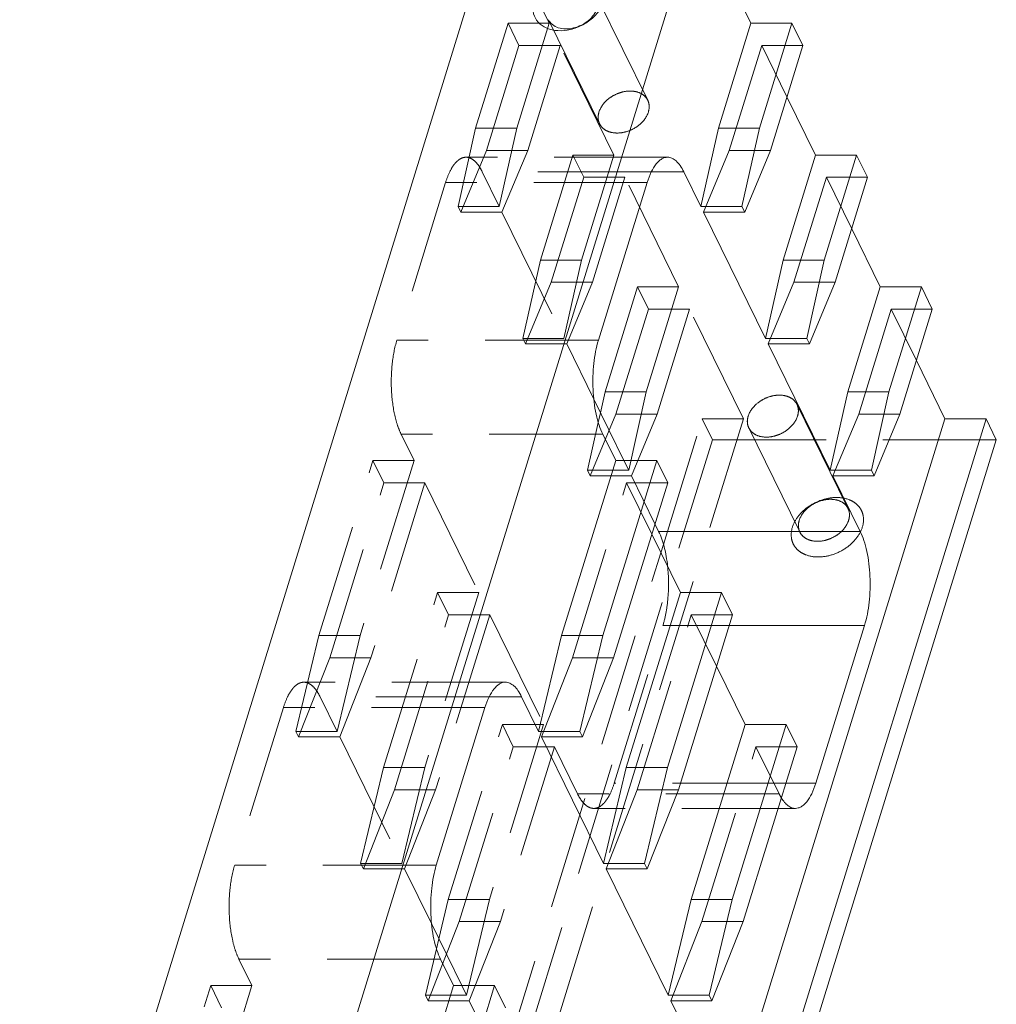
# Model space of a CAD drawing. Header units: millimetres. Extents: x 4497 to 11741, y 5958 to 12619.
# Tile 292 of 424: x 5677 to 5721, y 11470 to 11514. Entities that reach past the tile are written whole.
import ezdxf

# ---------------------------------------------------------------- set-up
doc = ezdxf.new("R2010")
doc.units = ezdxf.units.MM
doc.header["$LTSCALE"] = 0.8
doc.linetypes.add('HIDDEN', pattern=[9.525, 6.35, -3.175])
doc.layers.get('0').update_dxf_attribs({"linetype": 'CONTINUOUS', "lineweight": 0})
doc.layers.add('3', color=5, linetype='HIDDEN', lineweight=0)

msp = doc.modelspace()

# ---------------------------------------------------------------- linework, layer by layer
at = {"linetype": 'Continuous'}
for p, q in [((5698.589, 11518.997), (5677.287, 11450.064)), ((5686.314, 11450.064), (5707.615, 11518.997)), ((5710.025, 11514.086), (5707.615, 11518.997)), ((5708.573, 11509.386), (5710.025, 11514.086)), ((5711.867, 11514.086), (5710.025, 11514.086)), ((5710.415, 11509.386), (5711.867, 11514.086)), ((5712.355, 11513.092), (5711.867, 11514.086)), ((5710.903, 11508.392), (5712.355, 11513.092)), ((5712.923, 11508.181), (5711.644, 11510.788)), ((5707.788, 11505.88), (5708.573, 11509.386)), ((5708.573, 11509.386), (5710.415, 11509.386)), ((5710.415, 11509.386), (5709.63, 11505.88)), ((5709.752, 11505.631), (5710.903, 11508.392)), ((5711.471, 11503.481), (5712.923, 11508.181)), ((5714.765, 11508.181), (5712.923, 11508.181)), ((5713.313, 11503.481), (5714.765, 11508.181)), ((5715.253, 11507.186), (5714.765, 11508.181)), ((5707.025, 11507.434), (5705.574, 11507.434)), ((5707.788, 11505.88), (5707.025, 11507.434)), ((5713.801, 11502.486), (5715.253, 11507.186)), ((5705.384, 11506.949), (5703.205, 11499.899)), ((5707.788, 11505.88), (5709.63, 11505.88)), ((5709.752, 11505.631), (5709.63, 11505.88)), ((5710.685, 11499.975), (5707.91, 11505.631)), ((5709.752, 11505.631), (5707.91, 11505.631)), ((5715.821, 11502.276), (5714.542, 11504.883)), ((5710.685, 11499.975), (5711.471, 11503.481)), ((5711.471, 11503.481), (5713.313, 11503.481)), ((5713.313, 11503.481), (5712.528, 11499.975)), ((5712.65, 11499.726), (5713.801, 11502.486)), ((5714.369, 11497.576), (5715.821, 11502.276)), ((5717.663, 11502.276), (5715.821, 11502.276)), ((5716.211, 11497.576), (5717.663, 11502.276)), ((5718.151, 11501.281), (5717.663, 11502.276)), ((5716.699, 11496.581), (5718.151, 11501.281)), ((5710.685, 11499.975), (5712.528, 11499.975)), ((5712.65, 11499.726), (5712.528, 11499.975)), ((5713.583, 11494.069), (5710.808, 11499.726)), ((5712.65, 11499.726), (5710.808, 11499.726)), ((5718.719, 11496.37), (5717.439, 11498.978)), ((5713.583, 11494.069), (5714.369, 11497.576)), ((5714.369, 11497.576), (5716.211, 11497.576)), ((5716.211, 11497.576), (5715.426, 11494.069)), ((5702.997, 11497.248), (5704.344, 11494.503)), ((5703.195, 11496.213), (5703.292, 11496.647)), ((5715.548, 11493.821), (5716.699, 11496.581)), ((5702.864, 11445.062), (5718.719, 11496.37)), ((5704.706, 11445.062), (5720.561, 11496.37)), ((5720.561, 11496.37), (5718.719, 11496.37)), ((5721.019, 11495.438), (5720.561, 11496.37)), ((5703.394, 11495.684), (5703.974, 11494.503)), ((5721.019, 11495.438), (5699.596, 11426.113)), ((5701.553, 11486.67), (5703.974, 11494.503)), ((5703.395, 11486.67), (5705.816, 11494.503)), ((5705.816, 11494.503), (5703.974, 11494.503)), ((5706.304, 11493.508), (5705.816, 11494.503)), ((5713.583, 11494.069), (5715.426, 11494.069)), ((5715.548, 11493.821), (5713.705, 11493.821)), ((5714.926, 11491.334), (5713.705, 11493.821)), ((5715.548, 11493.821), (5715.426, 11494.069)), ((5703.883, 11485.675), (5706.304, 11493.508)), ((5705.735, 11491.668), (5705.899, 11491.334)), ((5705.592, 11491.205), (5706.871, 11488.598)), ((5714.926, 11491.334), (5705.899, 11491.334)), ((5705.998, 11490.377), (5706.113, 11490.747)), ((5704.451, 11480.764), (5706.871, 11488.598)), ((5706.293, 11480.764), (5708.714, 11488.598)), ((5708.714, 11488.598), (5706.871, 11488.598)), ((5709.202, 11487.603), (5708.714, 11488.598)), ((5706.781, 11479.77), (5709.202, 11487.603)), ((5715.114, 11487.119), (5709.052, 11487.119)), ((5712.936, 11480.07), (5715.114, 11487.119)), ((5700.526, 11482.38), (5701.553, 11486.67)), ((5701.553, 11486.67), (5703.395, 11486.67)), ((5703.395, 11486.67), (5702.368, 11482.38)), ((5702.49, 11482.131), (5703.883, 11485.675)), ((5708.49, 11485.3), (5709.769, 11482.692)), ((5699.763, 11483.934), (5698.312, 11483.934)), ((5700.526, 11482.38), (5699.763, 11483.934)), ((5698.122, 11483.449), (5695.943, 11476.399)), ((5700.526, 11482.38), (5702.368, 11482.38)), ((5702.49, 11482.131), (5702.368, 11482.38)), ((5707.349, 11474.859), (5709.769, 11482.692)), ((5709.191, 11474.859), (5711.611, 11482.692)), ((5711.611, 11482.692), (5709.769, 11482.692)), ((5712.1, 11481.698), (5711.611, 11482.692)), ((5703.423, 11476.475), (5700.648, 11482.131)), ((5702.49, 11482.131), (5700.648, 11482.131)), ((5709.679, 11473.865), (5712.1, 11481.698)), ((5703.423, 11476.475), (5704.451, 11480.764)), ((5704.451, 11480.764), (5706.293, 11480.764)), ((5706.293, 11480.764), (5705.266, 11476.475)), ((5705.388, 11476.226), (5706.781, 11479.77)), ((5712.936, 11480.07), (5711.596, 11480.07)), ((5703.423, 11476.475), (5705.266, 11476.475)), ((5705.388, 11476.226), (5703.546, 11476.226)), ((5706.321, 11470.57), (5703.546, 11476.226)), ((5705.388, 11476.226), (5705.266, 11476.475)), ((5706.321, 11470.57), (5707.349, 11474.859)), ((5707.349, 11474.859), (5709.191, 11474.859)), ((5709.191, 11474.859), (5708.164, 11470.57)), ((5695.735, 11473.748), (5697.082, 11471.003)), ((5708.286, 11470.321), (5709.679, 11473.865)), ((5695.951, 11472.648), (5696.057, 11473.092)), ((5696.132, 11472.184), (5696.712, 11471.003)), ((5694.17, 11462.778), (5696.712, 11471.003)), ((5696.012, 11462.778), (5698.554, 11471.003)), ((5698.554, 11471.003), (5696.712, 11471.003)), ((5699.042, 11470.009), (5698.554, 11471.003)), ((5706.321, 11470.57), (5708.164, 11470.57)), ((5708.286, 11470.321), (5708.164, 11470.57)), ((5708.286, 11470.321), (5706.443, 11470.321)), ((5707.664, 11467.834), (5706.443, 11470.321))]:
    msp.add_line(p, q, dxfattribs=at)
for points, knots in [([(5703.264, 11514.683), (5703.158, 11514.527), (5702.887, 11514.24), (5702.384, 11513.929), (5701.822, 11513.753), (5701.265, 11513.733), (5700.773, 11513.877), (5700.408, 11514.186), (5700.242, 11514.624), (5700.28, 11514.932), (5700.326, 11515.08)], [0, 0, 0, 0, 0.13624, 0.279783, 0.422375, 0.556079, 0.676175, 0.784055, 0.888306, 1, 1, 1, 1]), ([(5703.15, 11514.769), (5703.083, 11514.553), (5702.854, 11514.253), (5702.453, 11513.99), (5702.1, 11513.858), (5701.742, 11513.814), (5701.41, 11513.862), (5701.134, 11514.003), (5701.008, 11514.158), (5700.967, 11514.241)], [0, 0, 0, 0, 0.251314, 0.390661, 0.530399, 0.664044, 0.786814, 0.897484, 1, 1, 1, 1]), ([(5705.384, 11506.949), (5705.434, 11507.112), (5705.543, 11507.404), (5705.732, 11507.727), (5705.904, 11507.914), (5706.031, 11508.01), (5706.163, 11508.07), (5706.255, 11508.084), (5706.299, 11508.084)], [0, 0, 0, 0, 0.331873, 0.605598, 0.720577, 0.822461, 0.91409, 1, 1, 1, 1]), ([(5706.299, 11508.084), (5706.365, 11508.084), (5706.508, 11508.051), (5706.702, 11507.915), (5706.879, 11507.703), (5706.978, 11507.53), (5707.025, 11507.434)], [0, 0, 0, 0, 0.195453, 0.417885, 0.684135, 1, 1, 1, 1]), ([(5703.394, 11495.684), (5703.329, 11495.816), (5703.214, 11496.109), (5703.039, 11496.776), (5702.931, 11497.705), (5702.965, 11498.825), (5703.101, 11499.561), (5703.205, 11499.899)], [0, 0, 0, 0, 0.102659, 0.219309, 0.480863, 0.752693, 1, 1, 1, 1]), ([(5706.3, 11489.773), (5706.269, 11490.064), (5706.18, 11490.597), (5706.008, 11491.112), (5705.899, 11491.334)], [0, 0, 0, 0, 0.541617, 1, 1, 1, 1]), ([(5714.926, 11491.334), (5714.99, 11491.202), (5715.105, 11490.909), (5715.281, 11490.242), (5715.388, 11489.313), (5715.355, 11488.194), (5715.219, 11487.458), (5715.114, 11487.119)], [0, 0, 0, 0, 0.102659, 0.219309, 0.480863, 0.752693, 1, 1, 1, 1]), ([(5698.122, 11483.449), (5698.172, 11483.612), (5698.281, 11483.905), (5698.47, 11484.227), (5698.642, 11484.414), (5698.769, 11484.511), (5698.901, 11484.57), (5698.993, 11484.584), (5699.037, 11484.584)], [0, 0, 0, 0, 0.331873, 0.605598, 0.720577, 0.822461, 0.91409, 1, 1, 1, 1]), ([(5699.037, 11484.584), (5699.103, 11484.584), (5699.247, 11484.551), (5699.44, 11484.415), (5699.617, 11484.204), (5699.716, 11484.031), (5699.763, 11483.934)], [0, 0, 0, 0, 0.195453, 0.417885, 0.684135, 1, 1, 1, 1]), ([(5712.936, 11480.07), (5712.886, 11479.906), (5712.776, 11479.614), (5712.587, 11479.291), (5712.416, 11479.105), (5712.289, 11479.008), (5712.157, 11478.948), (5712.065, 11478.934), (5712.021, 11478.934)], [0, 0, 0, 0, 0.331873, 0.605598, 0.720577, 0.822461, 0.91409, 1, 1, 1, 1]), ([(5712.021, 11478.934), (5711.965, 11478.934), (5711.846, 11478.957), (5711.68, 11479.054), (5711.525, 11479.207), (5711.436, 11479.335), (5711.392, 11479.406)], [0, 0, 0, 0, 0.20548, 0.431996, 0.694332, 1, 1, 1, 1]), ([(5696.132, 11472.184), (5696.067, 11472.316), (5695.953, 11472.61), (5695.777, 11473.276), (5695.669, 11474.205), (5695.703, 11475.325), (5695.839, 11476.061), (5695.943, 11476.399)], [0, 0, 0, 0, 0.102659, 0.219309, 0.480863, 0.752693, 1, 1, 1, 1])]:
    msp.add_open_spline(points, degree=3, knots=knots, dxfattribs=at)
at = {"layer": '3'}
for p, q in [((5700.999, 11514.086), (5698.589, 11518.997)), ((5705.409, 11510.636), (5703.122, 11515.298)), ((5697.704, 11509.386), (5699.157, 11514.086)), ((5699.157, 11514.086), (5699.645, 11513.092)), ((5700.999, 11514.086), (5699.157, 11514.086)), ((5700.999, 11514.086), (5699.546, 11509.386)), ((5703.255, 11509.579), (5700.967, 11514.241)), ((5698.192, 11508.392), (5699.645, 11513.092)), ((5699.645, 11513.092), (5701.487, 11513.092)), ((5701.487, 11513.092), (5700.034, 11508.392)), ((5703.897, 11508.181), (5701.487, 11513.092)), ((5709.061, 11508.392), (5710.513, 11513.092)), ((5711.644, 11510.788), (5710.513, 11513.092)), ((5710.513, 11513.092), (5712.355, 11513.092)), ((5696.919, 11505.88), (5697.704, 11509.386)), ((5697.704, 11509.386), (5699.546, 11509.386)), ((5699.546, 11509.386), (5698.761, 11505.88)), ((5698.192, 11508.392), (5697.041, 11505.631)), ((5700.034, 11508.392), (5698.192, 11508.392)), ((5698.883, 11505.631), (5700.034, 11508.392)), ((5709.061, 11508.392), (5707.91, 11505.631)), ((5710.903, 11508.392), (5709.061, 11508.392)), ((5706.299, 11508.084), (5697.272, 11508.084)), ((5700.602, 11503.481), (5702.055, 11508.181)), ((5702.055, 11508.181), (5702.543, 11507.186)), ((5703.897, 11508.181), (5702.055, 11508.181)), ((5703.897, 11508.181), (5702.444, 11503.481)), ((5697.999, 11507.434), (5698.761, 11505.88)), ((5705.574, 11507.434), (5697.999, 11507.434)), ((5701.09, 11502.486), (5702.543, 11507.186)), ((5702.543, 11507.186), (5704.385, 11507.186)), ((5704.385, 11507.186), (5702.932, 11502.486)), ((5706.795, 11502.276), (5704.385, 11507.186)), ((5711.959, 11502.486), (5713.411, 11507.186)), ((5714.542, 11504.883), (5713.411, 11507.186)), ((5713.411, 11507.186), (5715.253, 11507.186)), ((5696.357, 11506.949), (5694.179, 11499.899)), ((5705.384, 11506.949), (5696.357, 11506.949)), ((5696.919, 11505.88), (5697.041, 11505.631)), ((5696.919, 11505.88), (5698.761, 11505.88)), ((5698.883, 11505.631), (5697.041, 11505.631)), ((5698.883, 11505.631), (5701.659, 11499.975)), ((5699.817, 11499.975), (5700.602, 11503.481)), ((5700.602, 11503.481), (5702.444, 11503.481)), ((5702.444, 11503.481), (5701.659, 11499.975)), ((5701.09, 11502.486), (5699.939, 11499.726)), ((5702.932, 11502.486), (5701.09, 11502.486)), ((5701.781, 11499.726), (5702.932, 11502.486)), ((5703.5, 11497.576), (5704.953, 11502.276)), ((5704.953, 11502.276), (5705.441, 11501.281)), ((5706.795, 11502.276), (5704.953, 11502.276)), ((5706.795, 11502.276), (5705.342, 11497.576)), ((5711.959, 11502.486), (5710.808, 11499.726)), ((5713.801, 11502.486), (5711.959, 11502.486)), ((5703.988, 11496.581), (5705.441, 11501.281)), ((5705.441, 11501.281), (5707.283, 11501.281)), ((5707.283, 11501.281), (5705.83, 11496.581)), ((5709.693, 11496.37), (5707.283, 11501.281)), ((5714.857, 11496.581), (5716.309, 11501.281)), ((5716.309, 11501.281), (5718.151, 11501.281)), ((5717.439, 11498.978), (5716.309, 11501.281)), ((5699.817, 11499.975), (5699.939, 11499.726)), ((5699.817, 11499.975), (5701.659, 11499.975)), ((5703.205, 11499.899), (5694.179, 11499.899)), ((5701.781, 11499.726), (5699.939, 11499.726)), ((5701.781, 11499.726), (5702.997, 11497.248)), ((5703.292, 11496.647), (5703.5, 11497.576)), ((5703.5, 11497.576), (5705.342, 11497.576)), ((5705.342, 11497.576), (5704.557, 11494.069)), ((5712.09, 11497.023), (5714.378, 11492.361)), ((5703.988, 11496.581), (5702.837, 11493.821)), ((5705.83, 11496.581), (5703.988, 11496.581)), ((5704.679, 11493.821), (5705.83, 11496.581)), ((5714.857, 11496.581), (5713.705, 11493.821)), ((5716.699, 11496.581), (5714.857, 11496.581)), ((5709.693, 11496.37), (5693.837, 11445.062)), ((5702.715, 11494.069), (5703.195, 11496.213)), ((5706.113, 11490.747), (5707.85, 11496.37)), ((5707.85, 11496.37), (5708.308, 11495.438)), ((5709.693, 11496.37), (5707.85, 11496.37)), ((5694.368, 11495.684), (5694.947, 11494.503)), ((5703.394, 11495.684), (5694.368, 11495.684)), ((5709.935, 11495.965), (5712.223, 11491.303)), ((5708.308, 11495.438), (5686.885, 11426.113)), ((5721.019, 11495.438), (5708.308, 11495.438)), ((5690.684, 11486.67), (5693.105, 11494.503)), ((5694.947, 11494.503), (5692.527, 11486.67)), ((5693.105, 11494.503), (5693.593, 11493.508)), ((5694.947, 11494.503), (5693.105, 11494.503)), ((5704.344, 11494.503), (5704.557, 11494.069)), ((5702.715, 11494.069), (5702.837, 11493.821)), ((5702.715, 11494.069), (5704.557, 11494.069)), ((5704.679, 11493.821), (5702.837, 11493.821)), ((5704.679, 11493.821), (5705.735, 11491.668)), ((5691.172, 11485.675), (5693.593, 11493.508)), ((5695.435, 11493.508), (5693.015, 11485.675)), ((5693.593, 11493.508), (5695.435, 11493.508)), ((5695.435, 11493.508), (5697.845, 11488.598)), ((5702.041, 11485.675), (5704.462, 11493.508)), ((5704.462, 11493.508), (5705.592, 11491.205)), ((5704.462, 11493.508), (5706.304, 11493.508)), ((5698.851, 11467.247), (5705.998, 11490.377)), ((5693.582, 11480.764), (5696.003, 11488.598)), ((5697.845, 11488.598), (5695.424, 11480.764)), ((5696.003, 11488.598), (5696.491, 11487.603)), ((5697.845, 11488.598), (5696.003, 11488.598)), ((5694.07, 11479.77), (5696.491, 11487.603)), ((5698.333, 11487.603), (5695.912, 11479.77)), ((5696.491, 11487.603), (5698.333, 11487.603)), ((5698.333, 11487.603), (5700.743, 11482.692)), ((5704.939, 11479.77), (5707.36, 11487.603)), ((5707.36, 11487.603), (5708.49, 11485.3)), ((5707.36, 11487.603), (5709.202, 11487.603)), ((5703.909, 11480.07), (5706.088, 11487.119)), ((5709.052, 11487.119), (5706.088, 11487.119)), ((5689.657, 11482.38), (5690.684, 11486.67)), ((5690.684, 11486.67), (5692.527, 11486.67)), ((5692.527, 11486.67), (5691.499, 11482.38)), ((5691.172, 11485.675), (5689.779, 11482.131)), ((5693.015, 11485.675), (5691.172, 11485.675)), ((5691.621, 11482.131), (5693.015, 11485.675)), ((5702.041, 11485.675), (5700.648, 11482.131)), ((5703.883, 11485.675), (5702.041, 11485.675)), ((5699.037, 11484.584), (5690.01, 11484.584)), ((5690.737, 11483.934), (5691.499, 11482.38)), ((5698.312, 11483.934), (5690.737, 11483.934)), ((5689.095, 11483.449), (5686.917, 11476.399)), ((5698.122, 11483.449), (5689.095, 11483.449)), ((5689.657, 11482.38), (5689.779, 11482.131)), ((5689.657, 11482.38), (5691.499, 11482.38)), ((5696.48, 11474.859), (5698.901, 11482.692)), ((5700.743, 11482.692), (5698.322, 11474.859)), ((5698.901, 11482.692), (5699.389, 11481.698)), ((5700.743, 11482.692), (5698.901, 11482.692)), ((5691.621, 11482.131), (5689.779, 11482.131)), ((5691.621, 11482.131), (5694.397, 11476.475)), ((5696.968, 11473.865), (5699.389, 11481.698)), ((5701.231, 11481.698), (5698.81, 11473.865)), ((5699.389, 11481.698), (5701.231, 11481.698)), ((5701.231, 11481.698), (5702.268, 11479.584)), ((5707.837, 11473.865), (5710.257, 11481.698)), ((5710.257, 11481.698), (5712.1, 11481.698)), ((5710.257, 11481.698), (5711.295, 11479.584)), ((5692.555, 11476.475), (5693.582, 11480.764)), ((5693.582, 11480.764), (5695.424, 11480.764)), ((5695.424, 11480.764), (5694.397, 11476.475)), ((5694.07, 11479.77), (5692.677, 11476.226)), ((5695.912, 11479.77), (5694.07, 11479.77)), ((5694.519, 11476.226), (5695.912, 11479.77)), ((5704.939, 11479.77), (5703.546, 11476.226)), ((5711.596, 11480.07), (5703.909, 11480.07)), ((5706.781, 11479.77), (5704.939, 11479.77)), ((5711.295, 11479.584), (5702.268, 11479.584)), ((5712.021, 11478.934), (5702.994, 11478.934)), ((5695.943, 11476.399), (5686.917, 11476.399)), ((5692.555, 11476.475), (5692.677, 11476.226)), ((5692.555, 11476.475), (5694.397, 11476.475)), ((5694.519, 11476.226), (5692.677, 11476.226)), ((5694.519, 11476.226), (5695.735, 11473.748)), ((5696.057, 11473.092), (5696.48, 11474.859)), ((5696.48, 11474.859), (5698.322, 11474.859)), ((5698.322, 11474.859), (5697.295, 11470.57)), ((5696.968, 11473.865), (5695.575, 11470.321)), ((5698.81, 11473.865), (5696.968, 11473.865)), ((5697.417, 11470.321), (5698.81, 11473.865)), ((5707.837, 11473.865), (5706.443, 11470.321)), ((5709.679, 11473.865), (5707.837, 11473.865)), ((5695.453, 11470.57), (5695.951, 11472.648)), ((5687.106, 11472.184), (5687.685, 11471.003)), ((5696.132, 11472.184), (5687.106, 11472.184)), ((5683.301, 11462.778), (5685.843, 11471.003)), ((5687.685, 11471.003), (5685.143, 11462.778)), ((5685.843, 11471.003), (5686.331, 11470.009)), ((5687.685, 11471.003), (5685.843, 11471.003)), ((5697.082, 11471.003), (5697.295, 11470.57)), ((5695.453, 11470.57), (5695.575, 11470.321)), ((5695.453, 11470.57), (5697.295, 11470.57)), ((5697.417, 11470.321), (5695.575, 11470.321)), ((5697.417, 11470.321), (5698.473, 11468.169))]:
    msp.add_line(p, q, dxfattribs=at)
for points, knots in [([(5705.409, 11510.637), (5705.368, 11510.719), (5705.242, 11510.874), (5704.966, 11511.015), (5704.634, 11511.063), (5704.275, 11511.019), (5703.923, 11510.886), (5703.522, 11510.624), (5703.294, 11510.324), (5703.227, 11510.107)], [0, 0, 0, 0, 0.102446, 0.213149, 0.335945, 0.469606, 0.609344, 0.748656, 1, 1, 1, 1]), ([(5705.437, 11510.107), (5705.465, 11510.196), (5705.492, 11510.378), (5705.448, 11510.559), (5705.409, 11510.637)], [0, 0, 0, 0, 0.517232, 1, 1, 1, 1]), ([(5703.227, 11510.107), (5703.199, 11510.018), (5703.172, 11509.836), (5703.217, 11509.656), (5703.255, 11509.578)], [0, 0, 0, 0, 0.517232, 1, 1, 1, 1]), ([(5703.255, 11509.578), (5703.296, 11509.495), (5703.422, 11509.341), (5703.698, 11509.2), (5704.031, 11509.152), (5704.389, 11509.196), (5704.741, 11509.328), (5705.142, 11509.591), (5705.371, 11509.891), (5705.437, 11510.107)], [0, 0, 0, 0, 0.102446, 0.213149, 0.335945, 0.469606, 0.609344, 0.748656, 1, 1, 1, 1]), ([(5697.272, 11508.084), (5697.228, 11508.084), (5697.136, 11508.07), (5697.004, 11508.01), (5696.877, 11507.914), (5696.706, 11507.727), (5696.517, 11507.404), (5696.408, 11507.112), (5696.357, 11506.949)], [0, 0, 0, 0, 0.08591, 0.177539, 0.279423, 0.394402, 0.668127, 1, 1, 1, 1]), ([(5697.999, 11507.434), (5697.951, 11507.53), (5697.853, 11507.703), (5697.676, 11507.915), (5697.482, 11508.051), (5697.339, 11508.084), (5697.272, 11508.084)], [0, 0, 0, 0, 0.315865, 0.582115, 0.804547, 1, 1, 1, 1]), ([(5694.179, 11499.899), (5694.074, 11499.561), (5693.938, 11498.825), (5693.905, 11497.705), (5694.013, 11496.776), (5694.188, 11496.109), (5694.303, 11495.816), (5694.368, 11495.684)], [0, 0, 0, 0, 0.247307, 0.519137, 0.780691, 0.897341, 1, 1, 1, 1]), ([(5709.907, 11496.494), (5709.974, 11496.711), (5710.203, 11497.01), (5710.604, 11497.273), (5710.956, 11497.405), (5711.314, 11497.45), (5711.647, 11497.401), (5711.923, 11497.261), (5712.049, 11497.106), (5712.09, 11497.023)], [0, 0, 0, 0, 0.251344, 0.390656, 0.530394, 0.664055, 0.786851, 0.897554, 1, 1, 1, 1]), ([(5712.09, 11497.023), (5712.128, 11496.945), (5712.173, 11496.765), (5712.145, 11496.583), (5712.118, 11496.494)], [0, 0, 0, 0, 0.482768, 1, 1, 1, 1]), ([(5709.936, 11495.965), (5709.897, 11496.043), (5709.852, 11496.223), (5709.88, 11496.405), (5709.907, 11496.494)], [0, 0, 0, 0, 0.482768, 1, 1, 1, 1]), ([(5712.118, 11496.494), (5712.051, 11496.277), (5711.822, 11495.978), (5711.422, 11495.715), (5711.069, 11495.583), (5710.711, 11495.539), (5710.379, 11495.587), (5710.103, 11495.728), (5709.976, 11495.882), (5709.936, 11495.965)], [0, 0, 0, 0, 0.251344, 0.390656, 0.530394, 0.664055, 0.786851, 0.897554, 1, 1, 1, 1]), ([(5715.019, 11491.521), (5715.069, 11491.684), (5715.095, 11491.947), (5714.993, 11492.266), (5714.858, 11492.472), (5714.667, 11492.64), (5714.342, 11492.809), (5713.842, 11492.886), (5713.217, 11492.778), (5712.626, 11492.492), (5712.151, 11492.069), (5711.944, 11491.706), (5711.887, 11491.521)], [0, 0, 0, 0, 0.11095, 0.163425, 0.215831, 0.269926, 0.327082, 0.45233, 0.590992, 0.735027, 0.874127, 1, 1, 1, 1]), ([(5714.378, 11492.36), (5714.337, 11492.443), (5714.211, 11492.598), (5713.935, 11492.739), (5713.602, 11492.788), (5713.244, 11492.743), (5712.892, 11492.611), (5712.491, 11492.348), (5712.262, 11492.049), (5712.195, 11491.832)], [0, 0, 0, 0, 0.10249, 0.213176, 0.335953, 0.469606, 0.609349, 0.748703, 1, 1, 1, 1]), ([(5714.406, 11491.832), (5714.433, 11491.921), (5714.461, 11492.103), (5714.416, 11492.283), (5714.378, 11492.36)], [0, 0, 0, 0, 0.51752, 1, 1, 1, 1]), ([(5712.195, 11491.832), (5712.168, 11491.743), (5712.14, 11491.561), (5712.185, 11491.381), (5712.223, 11491.304)], [0, 0, 0, 0, 0.517248, 1, 1, 1, 1]), ([(5712.223, 11491.304), (5712.264, 11491.221), (5712.39, 11491.066), (5712.666, 11490.925), (5712.998, 11490.876), (5713.357, 11490.921), (5713.709, 11491.053), (5714.11, 11491.316), (5714.339, 11491.615), (5714.406, 11491.832)], [0, 0, 0, 0, 0.102443, 0.213134, 0.335913, 0.46957, 0.609315, 0.74866, 1, 1, 1, 1]), ([(5711.887, 11491.521), (5711.837, 11491.359), (5711.811, 11491.096), (5711.912, 11490.777), (5712.048, 11490.57), (5712.239, 11490.403), (5712.564, 11490.234), (5713.064, 11490.156), (5713.689, 11490.264), (5714.28, 11490.55), (5714.754, 11490.974), (5714.962, 11491.337), (5715.019, 11491.521)], [0, 0, 0, 0, 0.11095, 0.163425, 0.215831, 0.269926, 0.327082, 0.45233, 0.590992, 0.735027, 0.874127, 1, 1, 1, 1]), ([(5706.088, 11487.119), (5706.148, 11487.315), (5706.246, 11487.733), (5706.357, 11488.619), (5706.349, 11489.312), (5706.3, 11489.773)], [0, 0, 0, 0, 0.229179, 0.47992, 1, 1, 1, 1]), ([(5690.01, 11484.584), (5689.966, 11484.584), (5689.874, 11484.57), (5689.742, 11484.511), (5689.615, 11484.414), (5689.444, 11484.227), (5689.255, 11483.905), (5689.146, 11483.612), (5689.095, 11483.449)], [0, 0, 0, 0, 0.08591, 0.177539, 0.279423, 0.394402, 0.668127, 1, 1, 1, 1]), ([(5690.737, 11483.934), (5690.689, 11484.031), (5690.591, 11484.204), (5690.414, 11484.415), (5690.22, 11484.551), (5690.077, 11484.584), (5690.01, 11484.584)], [0, 0, 0, 0, 0.315865, 0.582115, 0.804547, 1, 1, 1, 1]), ([(5702.994, 11478.934), (5703.039, 11478.934), (5703.13, 11478.948), (5703.263, 11479.008), (5703.39, 11479.105), (5703.561, 11479.291), (5703.75, 11479.614), (5703.859, 11479.906), (5703.909, 11480.07)], [0, 0, 0, 0, 0.08591, 0.177539, 0.279423, 0.394402, 0.668127, 1, 1, 1, 1]), ([(5702.268, 11479.584), (5702.316, 11479.488), (5702.414, 11479.315), (5702.591, 11479.104), (5702.785, 11478.968), (5702.928, 11478.934), (5702.994, 11478.934)], [0, 0, 0, 0, 0.315865, 0.582115, 0.804547, 1, 1, 1, 1]), ([(5711.392, 11479.406), (5711.384, 11479.42), (5711.349, 11479.478), (5711.317, 11479.538), (5711.295, 11479.584)], [0, 0, 0, 0, 0.241408, 1, 1, 1, 1]), ([(5686.917, 11476.399), (5686.812, 11476.061), (5686.676, 11475.325), (5686.643, 11474.205), (5686.751, 11473.276), (5686.926, 11472.61), (5687.041, 11472.316), (5687.106, 11472.184)], [0, 0, 0, 0, 0.247307, 0.519137, 0.780691, 0.897341, 1, 1, 1, 1])]:
    msp.add_open_spline(points, degree=3, knots=knots, dxfattribs=at)

doc.saveas('drawing.dxf')
